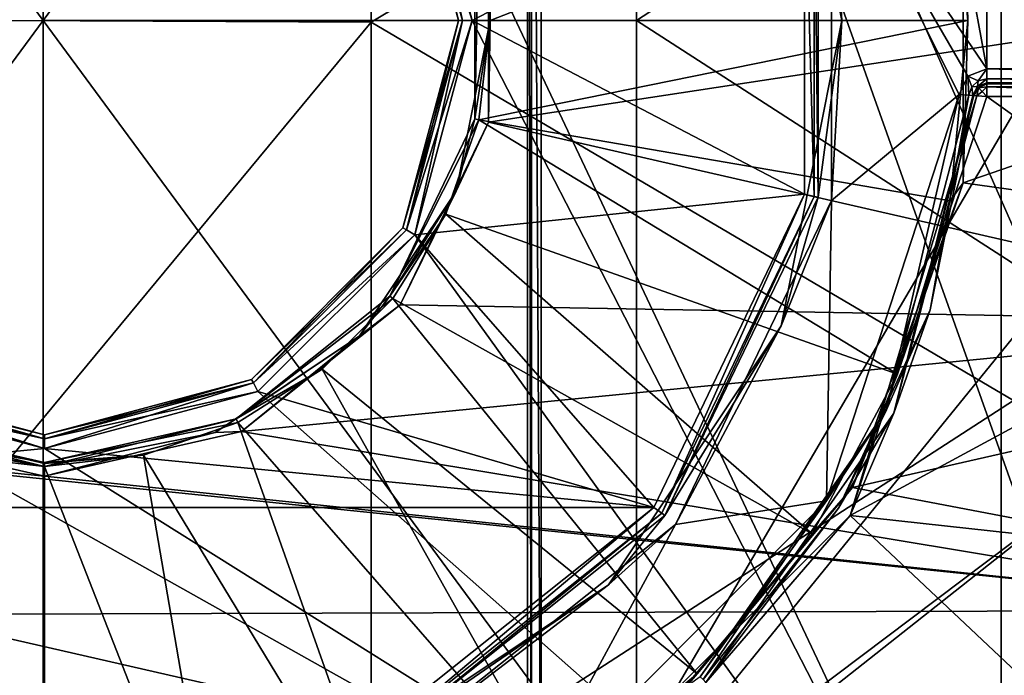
# Model space of a CAD drawing. Extents: x -252 to 252, y -10 to 685.
# Tile 576 of 656: x -110.18 to -103.04, y 598.76 to 603.51. Entities that reach past the tile are written whole.
import ezdxf

# ---------------------------------------------------------------- set-up
doc = ezdxf.new("R2010")
doc.units = 0
doc.header["$LTSCALE"] = 65.369103
for name, color, linetype in [('1637', 7, 'CONTINUOUS'), ('1650', 7, 'CONTINUOUS'), ('2510', 7, 'CONTINUOUS'), ('2516', 7, 'CONTINUOUS'), ('303', 7, 'CONTINUOUS'), ('307', 7, 'CONTINUOUS'), ('31', 7, 'CONTINUOUS'), ('327', 7, 'CONTINUOUS'), ('328', 7, 'CONTINUOUS'), ('329', 7, 'CONTINUOUS'), ('330', 7, 'CONTINUOUS'), ('333', 7, 'CONTINUOUS'), ('34', 7, 'CONTINUOUS'), ('342', 7, 'CONTINUOUS'), ('3593', 7, 'CONTINUOUS'), ('3599', 7, 'CONTINUOUS'), ('3603', 7, 'CONTINUOUS'), ('3604', 7, 'CONTINUOUS'), ('3605', 7, 'CONTINUOUS'), ('3606', 7, 'CONTINUOUS'), ('3631', 7, 'CONTINUOUS'), ('3633', 7, 'CONTINUOUS'), ('3634', 7, 'CONTINUOUS'), ('3635', 7, 'CONTINUOUS'), ('3636', 7, 'CONTINUOUS'), ('368', 7, 'CONTINUOUS'), ('369', 7, 'CONTINUOUS'), ('378', 7, 'CONTINUOUS'), ('387', 7, 'CONTINUOUS'), ('390', 7, 'CONTINUOUS'), ('391', 7, 'CONTINUOUS'), ('392', 7, 'CONTINUOUS'), ('415', 7, 'CONTINUOUS'), ('416', 7, 'CONTINUOUS'), ('417', 7, 'CONTINUOUS'), ('484', 7, 'CONTINUOUS'), ('486', 7, 'CONTINUOUS'), ('488', 7, 'CONTINUOUS'), ('489', 7, 'CONTINUOUS')]:
    doc.layers.add(name, color=color, linetype=linetype)

msp = doc.modelspace()

# ---------------------------------------------------------------- linework, layer by layer
at = {"layer": '1637', "color": 7, "linetype": 'CONTINUOUS'}
for points in [[(-106.4, 597, -64.5), (-99.812, 608.2229, -64.5), (-106.4, 610, -64.5), (-106.4, 597, -64.5)], [(-99.4006, 605.6123, -64.5), (-99.812, 608.2229, -64.5), (-106.4, 597, -64.5), (-99.4006, 605.6123, -64.5)], [(-99.2507, 602.6441, -64.5), (-99.4006, 605.6123, -64.5), (-106.4, 597, -64.5), (-99.2507, 602.6441, -64.5)], [(-99.4112, 599.789, -64.5), (-99.2507, 602.6441, -64.5), (-106.4, 597, -64.5), (-99.4112, 599.789, -64.5)], [(-99.7947, 597.3598, -64.5), (-99.4112, 599.789, -64.5), (-106.4, 597, -64.5), (-99.7947, 597.3598, -64.5)]]:
    msp.add_3dface(points, dxfattribs=at)
at = {"layer": '1650', "color": 7, "linetype": 'CONTINUOUS'}
for points in [[(-106.5, 597, -64.6), (-106.5, 610, -64.6), (-106.5, 597, -68.3), (-106.5, 597, -64.6)], [(-106.5, 610, -64.6), (-106.5, 610, -68.3), (-106.5, 597, -68.3), (-106.5, 610, -64.6)]]:
    msp.add_3dface(points, dxfattribs=at)
at = {"layer": '2510', "color": 7, "linetype": 'CONTINUOUS'}
for points in [[(-106.5, 610, -64.6), (-106.4707, 597, -64.5293), (-106.4707, 610, -64.5293), (-106.5, 610, -64.6)], [(-106.5, 610, -64.6), (-106.5, 597, -64.6), (-106.4707, 597, -64.5293), (-106.5, 610, -64.6)], [(-106.4707, 597, -64.5293), (-106.4, 597, -64.5), (-106.4707, 610, -64.5293), (-106.4707, 597, -64.5293)], [(-106.4, 597, -64.5), (-106.4, 610, -64.5), (-106.4707, 610, -64.5293), (-106.4, 597, -64.5)]]:
    msp.add_3dface(points, dxfattribs=at)
at = {"layer": '2516', "color": 7, "linetype": 'CONTINUOUS'}
for points in [[(-102.4729, 598.6897, -68.3), (-106.5, 610, -68.3), (-102.2276, 600.2927, -68.3), (-102.4729, 598.6897, -68.3)], [(-102.2276, 600.2927, -68.3), (-106.5, 610, -68.3), (-102.0725, 602.1031, -68.3), (-102.2276, 600.2927, -68.3)], [(-102.0725, 602.1031, -68.3), (-106.5, 610, -68.3), (-102.0411, 603.9981, -68.3), (-102.0725, 602.1031, -68.3)], [(-106.5, 597, -68.3), (-106.5, 610, -68.3), (-102.4729, 598.6897, -68.3), (-106.5, 597, -68.3)]]:
    msp.add_3dface(points, dxfattribs=at)
at = {"layer": '303', "color": 7, "linetype": 'CONTINUOUS'}
for points in [[(-103.0674, 596.0549, 0.5), (-103.0674, 610.9451, 0.5), (-107.3163, 605.0513, 0.5), (-103.0674, 596.0549, 0.5)], [(-102.2121, 606.9086, 0.5), (-103.0674, 610.9451, 0.5), (-102.1365, 600.7631, 0.5), (-102.2121, 606.9086, 0.5)], [(-103.0674, 610.9451, 0.5), (-103.0674, 596.0549, 0.5), (-102.1365, 600.7631, 0.5), (-103.0674, 610.9451, 0.5)], [(-106.9, 603.4999, 0.5), (-103.0674, 596.0549, 0.5), (-107.3163, 605.0513, 0.5), (-106.9, 603.4999, 0.5)], [(-107.3164, 601.9485, 0.5), (-103.0674, 596.0549, 0.5), (-106.9, 603.4999, 0.5), (-107.3164, 601.9485, 0.5)], [(-108.4541, 600.8131, 0.5), (-103.0674, 596.0549, 0.5), (-107.3164, 601.9485, 0.5), (-108.4541, 600.8131, 0.5)], [(-116.9326, 596.0549, 0.5), (-103.0674, 596.0549, 0.5), (-111.5461, 600.8132, 0.5), (-116.9326, 596.0549, 0.5)], [(-111.5461, 600.8132, 0.5), (-103.0674, 596.0549, 0.5), (-110, 600.4, 0.5), (-111.5461, 600.8132, 0.5)], [(-110, 600.4, 0.5), (-103.0674, 596.0549, 0.5), (-108.4541, 600.8131, 0.5), (-110, 600.4, 0.5)]]:
    msp.add_3dface(points, dxfattribs=at)
at = {"layer": '307', "color": 7, "linetype": 'CONTINUOUS'}
for points in [[(-107.3164, 605.0515, -11), (-104.4918, 604.7578, -11), (-106.9, 603.5001, -11), (-107.3164, 605.0515, -11)], [(-104.4918, 604.7578, -11), (-104.4918, 602.2423, -11), (-106.9, 603.5001, -11), (-104.4918, 604.7578, -11)], [(-106.9, 603.5001, -11), (-104.4918, 602.2423, -11), (-107.3163, 601.9487, -11), (-106.9, 603.5001, -11)], [(-103.1721, 602.95, -11), (-101.1784, 601.5296, -11), (-104.162, 599.9169, -11), (-103.1721, 602.95, -11)], [(-101.1061, 602.95, -11), (-101.1784, 601.5296, -11), (-103.1721, 602.95, -11), (-101.1061, 602.95, -11)], [(-104.4918, 602.2423, -11), (-105.5848, 599.9749, -11), (-107.3163, 601.9487, -11), (-104.4918, 602.2423, -11)], [(-107.3163, 601.9487, -11), (-105.5848, 599.9749, -11), (-108.4539, 600.8132, -11), (-107.3163, 601.9487, -11)], [(-101.1784, 601.5296, -11), (-101.4042, 599.6149, -11), (-104.162, 599.9169, -11), (-101.1784, 601.5296, -11)], [(-110, 600.4, -11), (-114.4152, 599.9749, -11), (-111.546, 600.8131, -11), (-110, 600.4, -11)], [(-108.4539, 600.8132, -11), (-105.5848, 599.9749, -11), (-110, 600.4, -11), (-108.4539, 600.8132, -11)], [(-105.5848, 599.9749, -11), (-114.4152, 599.9749, -11), (-110, 600.4, -11), (-105.5848, 599.9749, -11)], [(-107.554, 598.407, -11), (-114.4152, 599.9749, -11), (-105.5848, 599.9749, -11), (-107.554, 598.407, -11)], [(-112.4459, 598.407, -11), (-114.4152, 599.9749, -11), (-107.554, 598.407, -11), (-112.4459, 598.407, -11)], [(-104.162, 599.9169, -11), (-101.7896, 597.6814, -11), (-106.4181, 597.6613, -11), (-104.162, 599.9169, -11)], [(-101.4042, 599.6149, -11), (-101.7896, 597.6814, -11), (-104.162, 599.9169, -11), (-101.4042, 599.6149, -11)]]:
    msp.add_3dface(points, dxfattribs=at)
at = {"layer": '31', "color": 7, "linetype": 'CONTINUOUS'}
for points in [[(-110.0084, 603.5, 18), (-110.0084, 609.7395, 17.6142), (-114.3079, 609.3284, 17.287), (-110.0084, 603.5, 18)], [(-110.0084, 603.5, 18), (-105.7088, 609.3346, 17.2892), (-110.0084, 609.7395, 17.6142), (-110.0084, 603.5, 18)], [(-114.3079, 603.4984, 17.626), (-110.0084, 603.5, 18), (-114.3079, 609.3284, 17.287), (-114.3079, 603.4984, 17.626)], [(-105.7088, 603.5021, 17.629), (-105.7088, 609.3346, 17.2892), (-110.0084, 603.5, 18), (-105.7088, 603.5021, 17.629)], [(-105.7088, 609.3346, 17.2892), (-105.7088, 603.5021, 17.629), (-101.537, 606.213, 16.4491), (-105.7088, 609.3346, 17.2892)], [(-101.537, 606.213, 16.4491), (-105.7088, 603.5021, 17.629), (-101.537, 600.8109, 16.4504), (-101.537, 606.213, 16.4491)], [(-110.0084, 597.2604, 17.6141), (-110.0084, 603.5, 18), (-114.3079, 597.6685, 17.2867), (-110.0084, 597.2604, 17.6141)], [(-114.3079, 597.6685, 17.2867), (-110.0084, 603.5, 18), (-114.3079, 603.4984, 17.626), (-114.3079, 597.6685, 17.2867)], [(-105.7088, 597.6696, 17.2897), (-105.7088, 603.5021, 17.629), (-110.0084, 603.5, 18), (-105.7088, 597.6696, 17.2897)], [(-110.0084, 597.2604, 17.6141), (-105.7088, 597.6696, 17.2897), (-110.0084, 603.5, 18), (-110.0084, 597.2604, 17.6141)], [(-105.7088, 603.5021, 17.629), (-105.7088, 597.6696, 17.2897), (-101.537, 600.8109, 16.4504), (-105.7088, 603.5021, 17.629)], [(-101.537, 600.8109, 16.4504), (-105.7088, 597.6696, 17.2897), (-101.537, 595.4413, 15.859), (-101.537, 600.8109, 16.4504)]]:
    msp.add_3dface(points, dxfattribs=at)
at = {"layer": '327', "color": 7, "linetype": 'CONTINUOUS'}
for points in [[(-107.4019, 605, -10.9), (-107, 603.5, -10.9), (-107.4019, 605, 0.4), (-107.4019, 605, -10.9)], [(-107.4019, 605, 0.4), (-107, 603.5, -10.9), (-107, 603.5, 0.4), (-107.4019, 605, 0.4)], [(-107, 603.5, -10.9), (-107.4019, 602, -10.9), (-107, 603.5, 0.4), (-107, 603.5, -10.9)], [(-107, 603.5, 0.4), (-107.4019, 602, -10.9), (-107.4019, 602, 0.4), (-107, 603.5, 0.4)], [(-107.4019, 602, 0.4), (-108.5, 600.9019, -10.9), (-108.5, 600.9019, 0.4), (-107.4019, 602, 0.4)], [(-107.4019, 602, -10.9), (-108.5, 600.9019, -10.9), (-107.4019, 602, 0.4), (-107.4019, 602, -10.9)], [(-108.5, 600.9019, -10.9), (-110, 600.5, -10.9), (-108.5, 600.9019, 0.4), (-108.5, 600.9019, -10.9)], [(-108.5, 600.9019, 0.4), (-110, 600.5, -10.9), (-110, 600.5, 0.4), (-108.5, 600.9019, 0.4)]]:
    msp.add_3dface(points, dxfattribs=at)
at = {"layer": '328', "color": 7, "linetype": 'CONTINUOUS'}
for points in [[(-110, 600.5, 0.4), (-111.5, 600.9019, -10.9), (-111.5, 600.9019, 0.4), (-110, 600.5, 0.4)], [(-110, 600.5, 0.4), (-110, 600.5, -10.9), (-111.5, 600.9019, -10.9), (-110, 600.5, 0.4)]]:
    msp.add_3dface(points, dxfattribs=at)
at = {"layer": '329', "color": 7, "linetype": 'CONTINUOUS'}
for points in [[(-103.3076, 603.9029, -15), (-103.1721, 603.15, -15), (-104.2968, 604.8021, -15), (-103.3076, 603.9029, -15)], [(-103.1721, 603.15, -15), (-103.308, 603.0968, -15), (-104.2968, 604.8021, -15), (-103.1721, 603.15, -15)], [(-104.2968, 604.8021, -15), (-103.3715, 602.9661, -15), (-104.2968, 602.198, -15), (-104.2968, 604.8021, -15)], [(-103.308, 603.0968, -15), (-103.3715, 602.9661, -15), (-104.2968, 604.8021, -15), (-103.308, 603.0968, -15)], [(-103.3076, 603.9029, -15), (-103.1721, 603.85, -15), (-103.1721, 603.15, -15), (-103.3076, 603.9029, -15)], [(-101.1, 603.5, -15), (-101.1025, 603.15, -15), (-103.1721, 603.85, -15), (-101.1, 603.5, -15)], [(-103.1721, 603.85, -15), (-101.1025, 603.15, -15), (-103.1721, 603.15, -15), (-103.1721, 603.85, -15)], [(-101.1025, 603.85, -15), (-101.1, 603.5, -15), (-103.1721, 603.85, -15), (-101.1025, 603.85, -15)], [(-103.3715, 602.9661, -15), (-104.3324, 600.0216, -15), (-104.2968, 602.198, -15), (-103.3715, 602.9661, -15)], [(-104.2968, 602.198, -15), (-104.3324, 600.0216, -15), (-105.4281, 599.8506, -15), (-104.2968, 602.198, -15)], [(-104.3324, 600.0216, -15), (-106.5226, 597.8318, -15), (-105.4281, 599.8506, -15), (-104.3324, 600.0216, -15)], [(-105.4281, 599.8506, -15), (-106.5226, 597.8318, -15), (-107.4666, 598.2271, -15), (-105.4281, 599.8506, -15)]]:
    msp.add_3dface(points, dxfattribs=at)
at = {"layer": '330', "color": 7, "linetype": 'CONTINUOUS'}
for points in [[(-104.3942, 604.7795, -14.9), (-104.3942, 602.2205, -14.9), (-104.3942, 604.7795, -11.1), (-104.3942, 604.7795, -14.9)], [(-104.3942, 604.7795, -11.1), (-104.3942, 602.2205, -14.9), (-104.3942, 602.2205, -11.1), (-104.3942, 604.7795, -11.1)], [(-104.3942, 602.2205, -14.9), (-105.5045, 599.9149, -14.9), (-104.3942, 602.2205, -11.1), (-104.3942, 602.2205, -14.9)], [(-104.3942, 602.2205, -11.1), (-105.5045, 599.9149, -14.9), (-105.5045, 599.9149, -11.1), (-104.3942, 602.2205, -11.1)], [(-105.5045, 599.9149, -11.1), (-107.5052, 598.3194, -14.9), (-107.5052, 598.3194, -11.1), (-105.5045, 599.9149, -11.1)], [(-105.5045, 599.9149, -14.9), (-107.5052, 598.3194, -14.9), (-105.5045, 599.9149, -11.1), (-105.5045, 599.9149, -14.9)]]:
    msp.add_3dface(points, dxfattribs=at)
at = {"layer": '333', "color": 7, "linetype": 'CONTINUOUS'}
for points in [[(-103.2718, 602.958, -14.9), (-103.2718, 602.958, -11.1), (-103.5829, 601.4063, -11.1), (-103.2718, 602.958, -14.9)], [(-103.5829, 601.4063, -14.9), (-103.2718, 602.958, -14.9), (-103.5829, 601.4063, -11.1), (-103.5829, 601.4063, -14.9)], [(-104.2468, 599.9696, -11.1), (-103.5829, 601.4063, -14.9), (-103.5829, 601.4063, -11.1), (-104.2468, 599.9696, -11.1)], [(-104.2468, 599.9696, -14.9), (-103.5829, 601.4063, -14.9), (-104.2468, 599.9696, -11.1), (-104.2468, 599.9696, -14.9)], [(-105.227, 598.727, -14.9), (-104.2468, 599.9696, -14.9), (-105.227, 598.727, -11.1), (-105.227, 598.727, -14.9)], [(-105.227, 598.727, -11.1), (-104.2468, 599.9696, -14.9), (-104.2468, 599.9696, -11.1), (-105.227, 598.727, -11.1)]]:
    msp.add_3dface(points, dxfattribs=at)
at = {"layer": '34', "color": 7, "linetype": 'CONTINUOUS'}
for points in [[(-107.6332, 609.2389, 16.5494), (-107.6332, 603.488, 16.883), (-112.3802, 603.5116, 16.8817), (-107.6332, 609.2389, 16.5494)], [(-107.6332, 603.488, 16.883), (-107.6332, 609.2389, 16.5494), (-102.9787, 606.2717, 15.8709), (-107.6332, 603.488, 16.883)], [(-102.9787, 600.7498, 15.8721), (-107.6332, 603.488, 16.883), (-102.9787, 606.2717, 15.8709), (-102.9787, 600.7498, 15.8721)], [(-112.3802, 603.5116, 16.8817), (-107.6332, 603.488, 16.883), (-112.3802, 597.7623, 16.5482), (-112.3802, 603.5116, 16.8817)], [(-107.6332, 603.488, 16.883), (-107.6332, 597.7373, 16.5466), (-112.3802, 597.7623, 16.5482), (-107.6332, 603.488, 16.883)], [(-107.6332, 597.7373, 16.5466), (-107.6332, 603.488, 16.883), (-102.9787, 600.7498, 15.8721), (-107.6332, 597.7373, 16.5466)], [(-102.9787, 595.2633, 15.2468), (-107.6332, 597.7373, 16.5466), (-102.9787, 600.7498, 15.8721), (-102.9787, 595.2633, 15.2468)]]:
    msp.add_3dface(points, dxfattribs=at)
at = {"layer": '342', "color": 7, "linetype": 'CONTINUOUS'}
for points in [[(-102.1365, 600.7631, 0.5), (-103.0674, 596.0549, 0.5), (-101.7625, 600.9536, 0.3536), (-102.1365, 600.7631, 0.5)], [(-101.7625, 600.9536, 0.3536), (-103.0674, 596.0549, 0.5), (-102.8851, 595.9989, 0.4622), (-101.7625, 600.9536, 0.3536)]]:
    msp.add_3dface(points, dxfattribs=at)
at = {"layer": '3593', "color": 7, "linetype": 'CONTINUOUS'}
for points in [[(-103.3415, 602.3254, 13.5), (-97.7613, 604.2514, 13.5), (-103.3415, 604.6747, 13.5), (-103.3415, 602.3254, 13.5)], [(-97.8211, 601.554, 13.5), (-97.7613, 604.2514, 13.5), (-103.3415, 602.3254, 13.5), (-97.8211, 601.554, 13.5)], [(-104.1453, 600.118, 13.5), (-97.8211, 601.554, 13.5), (-103.3415, 602.3254, 13.5), (-104.1453, 600.118, 13.5)], [(-98.1343, 598.9737, 13.5), (-97.8211, 601.554, 13.5), (-104.1453, 600.118, 13.5), (-98.1343, 598.9737, 13.5)], [(-105.6558, 598.3189, 13.5), (-98.1343, 598.9737, 13.5), (-104.1453, 600.118, 13.5), (-105.6558, 598.3189, 13.5)], [(-98.6178, 596.7582, 13.5), (-98.1343, 598.9737, 13.5), (-107.6901, 597.1454, 13.5), (-98.6178, 596.7582, 13.5)], [(-107.6901, 597.1454, 13.5), (-98.1343, 598.9737, 13.5), (-105.6558, 598.3189, 13.5), (-107.6901, 597.1454, 13.5)]]:
    msp.add_3dface(points, dxfattribs=at)
at = {"layer": '3599', "color": 7, "linetype": 'CONTINUOUS'}
for points in [[(-106.7828, 604.2346, 8), (-100.3562, 603.7451, 8), (-106.7828, 602.7654, 8), (-106.7828, 604.2346, 8)], [(-100.3562, 603.7451, 8), (-100.4581, 601.3197, 8), (-106.7828, 602.7654, 8), (-100.3562, 603.7451, 8)], [(-106.7828, 602.7654, 8), (-100.4581, 601.3197, 8), (-107.4212, 601.4411, 8), (-106.7828, 602.7654, 8)], [(-107.4212, 601.4411, 8), (-100.4581, 601.3197, 8), (-108.5714, 600.5253, 8), (-107.4212, 601.4411, 8)], [(-100.4581, 601.3197, 8), (-100.76, 599.2299, 8), (-108.5714, 600.5253, 8), (-100.4581, 601.3197, 8)], [(-110, 600.2, 8), (-119.5256, 601.1592, 8), (-111.4286, 600.5253, 8), (-110, 600.2, 8)], [(-100.76, 599.2299, 8), (-119.5256, 601.1592, 8), (-110, 600.2, 8), (-100.76, 599.2299, 8)], [(-119.2291, 599.175, 8), (-119.5256, 601.1592, 8), (-100.76, 599.2299, 8), (-119.2291, 599.175, 8)], [(-108.5714, 600.5253, 8), (-100.76, 599.2299, 8), (-110, 600.2, 8), (-108.5714, 600.5253, 8)], [(-101.6421, 596.0726, 8), (-119.2291, 599.175, 8), (-100.76, 599.2299, 8), (-101.6421, 596.0726, 8)], [(-118.8306, 597.5137, 8), (-119.2291, 599.175, 8), (-101.6421, 596.0726, 8), (-118.8306, 597.5137, 8)]]:
    msp.add_3dface(points, dxfattribs=at)
at = {"layer": '3603', "color": 7, "linetype": 'CONTINUOUS'}
for points in [[(-106.8802, 602.7879, 9.9386), (-106.8802, 604.2121, 9.9386), (-106.8802, 602.7879, 8.1), (-106.8802, 602.7879, 9.9386)], [(-106.8802, 602.7879, 8.1), (-106.8802, 604.2121, 9.9386), (-106.8802, 604.2121, 8.1), (-106.8802, 602.7879, 8.1)], [(-107.4981, 601.5048, 9.9386), (-106.8802, 602.7879, 9.9386), (-107.4981, 601.5048, 8.1), (-107.4981, 601.5048, 9.9386)], [(-107.4981, 601.5048, 8.1), (-106.8802, 602.7879, 9.9386), (-106.8802, 602.7879, 8.1), (-107.4981, 601.5048, 8.1)], [(-108.6116, 600.6169, 9.9386), (-107.4981, 601.5048, 9.9386), (-108.6116, 600.6169, 8.1), (-108.6116, 600.6169, 9.9386)], [(-108.6116, 600.6169, 8.1), (-107.4981, 601.5048, 9.9386), (-107.4981, 601.5048, 8.1), (-108.6116, 600.6169, 8.1)], [(-110, 600.3, 9.9386), (-108.6116, 600.6169, 9.9386), (-110, 600.3, 8.1), (-110, 600.3, 9.9386)], [(-110, 600.3, 8.1), (-108.6116, 600.6169, 9.9386), (-108.6116, 600.6169, 8.1), (-110, 600.3, 8.1)]]:
    msp.add_3dface(points, dxfattribs=at)
at = {"layer": '3604', "color": 7, "linetype": 'CONTINUOUS'}
for points in [[(-106.7707, 603.5, 10.0093), (-103.4378, 604.8053, 13.4707), (-106.8517, 604.2186, 10.0093), (-106.7707, 603.5, 10.0093)], [(-103.3093, 603.5, 13.4707), (-103.4378, 604.8053, 13.4707), (-106.7707, 603.5, 10.0093), (-103.3093, 603.5, 13.4707)], [(-103.4378, 602.1947, 13.4707), (-103.3093, 603.5, 13.4707), (-106.8517, 602.7814, 10.0093), (-103.4378, 602.1947, 13.4707)], [(-106.8517, 602.7814, 10.0093), (-103.3093, 603.5, 13.4707), (-106.7707, 603.5, 10.0093), (-106.8517, 602.7814, 10.0093)], [(-107.0905, 602.0989, 10.0093), (-103.8186, 600.9396, 13.4707), (-106.8517, 602.7814, 10.0093), (-107.0905, 602.0989, 10.0093)], [(-103.8186, 600.9396, 13.4707), (-103.4378, 602.1947, 13.4707), (-106.8517, 602.7814, 10.0093), (-103.8186, 600.9396, 13.4707)], [(-107.4752, 601.4866, 10.0093), (-104.4369, 599.7828, 13.4707), (-107.0905, 602.0989, 10.0093), (-107.4752, 601.4866, 10.0093)], [(-104.4369, 599.7828, 13.4707), (-103.8186, 600.9396, 13.4707), (-107.0905, 602.0989, 10.0093), (-104.4369, 599.7828, 13.4707)], [(-107.9866, 600.9752, 10.0093), (-105.269, 598.769, 13.4707), (-107.4752, 601.4866, 10.0093), (-107.9866, 600.9752, 10.0093)], [(-105.269, 598.769, 13.4707), (-104.4369, 599.7828, 13.4707), (-107.4752, 601.4866, 10.0093), (-105.269, 598.769, 13.4707)], [(-108.5989, 600.5905, 10.0093), (-106.2828, 597.9369, 13.4707), (-107.9866, 600.9752, 10.0093), (-108.5989, 600.5905, 10.0093)], [(-106.2828, 597.9369, 13.4707), (-105.269, 598.769, 13.4707), (-107.9866, 600.9752, 10.0093), (-106.2828, 597.9369, 13.4707)], [(-109.2814, 600.3517, 10.0093), (-107.4396, 597.3186, 13.4707), (-108.5989, 600.5905, 10.0093), (-109.2814, 600.3517, 10.0093)], [(-107.4396, 597.3186, 13.4707), (-106.2828, 597.9369, 13.4707), (-108.5989, 600.5905, 10.0093), (-107.4396, 597.3186, 13.4707)], [(-110, 600.2707, 10.0093), (-108.6947, 596.9378, 13.4707), (-109.2814, 600.3517, 10.0093), (-110, 600.2707, 10.0093)], [(-108.6947, 596.9378, 13.4707), (-107.4396, 597.3186, 13.4707), (-109.2814, 600.3517, 10.0093), (-108.6947, 596.9378, 13.4707)], [(-110, 596.8093, 13.4707), (-108.6947, 596.9378, 13.4707), (-110, 600.2707, 10.0093), (-110, 596.8093, 13.4707)]]:
    msp.add_3dface(points, dxfattribs=at)
at = {"layer": '3605', "color": 7, "linetype": 'CONTINUOUS'}
for points in [[(-110, 600.3, 9.9386), (-110, 600.3, 8.1), (-111.3884, 600.6169, 8.1), (-110, 600.3, 9.9386)], [(-111.3884, 600.6169, 9.9386), (-110, 600.3, 9.9386), (-111.3884, 600.6169, 8.1), (-111.3884, 600.6169, 9.9386)]]:
    msp.add_3dface(points, dxfattribs=at)
at = {"layer": '3606', "color": 7, "linetype": 'CONTINUOUS'}
for points in [[(-111.3053, 596.9378, 13.4707), (-110, 596.8093, 13.4707), (-110.7186, 600.3517, 10.0093), (-111.3053, 596.9378, 13.4707)], [(-110, 596.8093, 13.4707), (-110, 600.2707, 10.0093), (-110.7186, 600.3517, 10.0093), (-110, 596.8093, 13.4707)]]:
    msp.add_3dface(points, dxfattribs=at)
at = {"layer": '3631', "color": 7, "linetype": 'CONTINUOUS'}
for points in [[(-103.3415, 604.6747, 13.5), (-103.4378, 604.8053, 13.4707), (-103.3093, 603.5, 13.4707), (-103.3415, 604.6747, 13.5)], [(-103.3415, 602.3254, 13.5), (-103.3415, 604.6747, 13.5), (-103.3093, 603.5, 13.4707), (-103.3415, 602.3254, 13.5)], [(-103.3415, 602.3254, 13.5), (-103.3093, 603.5, 13.4707), (-103.4378, 602.1947, 13.4707), (-103.3415, 602.3254, 13.5)], [(-104.1453, 600.118, 13.5), (-103.3415, 602.3254, 13.5), (-103.8186, 600.9396, 13.4707), (-104.1453, 600.118, 13.5)], [(-103.3415, 602.3254, 13.5), (-103.4378, 602.1947, 13.4707), (-103.8186, 600.9396, 13.4707), (-103.3415, 602.3254, 13.5)], [(-104.1453, 600.118, 13.5), (-103.8186, 600.9396, 13.4707), (-104.4369, 599.7828, 13.4707), (-104.1453, 600.118, 13.5)], [(-105.6558, 598.3189, 13.5), (-104.1453, 600.118, 13.5), (-105.269, 598.769, 13.4707), (-105.6558, 598.3189, 13.5)], [(-104.1453, 600.118, 13.5), (-104.4369, 599.7828, 13.4707), (-105.269, 598.769, 13.4707), (-104.1453, 600.118, 13.5)], [(-105.6558, 598.3189, 13.5), (-105.269, 598.769, 13.4707), (-106.2828, 597.9369, 13.4707), (-105.6558, 598.3189, 13.5)]]:
    msp.add_3dface(points, dxfattribs=at)
at = {"layer": '3633', "color": 7, "linetype": 'CONTINUOUS'}
for points in [[(-106.8802, 602.7879, 9.9386), (-106.7707, 603.5, 10.0093), (-106.8517, 604.2186, 10.0093), (-106.8802, 602.7879, 9.9386)], [(-106.8802, 604.2121, 9.9386), (-106.8802, 602.7879, 9.9386), (-106.8517, 604.2186, 10.0093), (-106.8802, 604.2121, 9.9386)], [(-106.8802, 602.7879, 9.9386), (-106.8517, 602.7814, 10.0093), (-106.7707, 603.5, 10.0093), (-106.8802, 602.7879, 9.9386)], [(-106.8802, 602.7879, 9.9386), (-107.4981, 601.5048, 9.9386), (-106.8517, 602.7814, 10.0093), (-106.8802, 602.7879, 9.9386)], [(-107.4981, 601.5048, 9.9386), (-107.0905, 602.0989, 10.0093), (-106.8517, 602.7814, 10.0093), (-107.4981, 601.5048, 9.9386)], [(-107.4981, 601.5048, 9.9386), (-107.4752, 601.4866, 10.0093), (-107.0905, 602.0989, 10.0093), (-107.4981, 601.5048, 9.9386)], [(-107.4981, 601.5048, 9.9386), (-108.6116, 600.6169, 9.9386), (-107.4752, 601.4866, 10.0093), (-107.4981, 601.5048, 9.9386)], [(-108.6116, 600.6169, 9.9386), (-107.9866, 600.9752, 10.0093), (-107.4752, 601.4866, 10.0093), (-108.6116, 600.6169, 9.9386)], [(-108.6116, 600.6169, 9.9386), (-108.5989, 600.5905, 10.0093), (-107.9866, 600.9752, 10.0093), (-108.6116, 600.6169, 9.9386)], [(-108.6116, 600.6169, 9.9386), (-110, 600.3, 9.9386), (-108.5989, 600.5905, 10.0093), (-108.6116, 600.6169, 9.9386)], [(-110, 600.3, 9.9386), (-109.2814, 600.3517, 10.0093), (-108.5989, 600.5905, 10.0093), (-110, 600.3, 9.9386)], [(-110, 600.2707, 10.0093), (-109.2814, 600.3517, 10.0093), (-110, 600.2924, 9.9768), (-110, 600.2707, 10.0093)], [(-109.2814, 600.3517, 10.0093), (-110, 600.3, 9.9386), (-110, 600.2924, 9.9768), (-109.2814, 600.3517, 10.0093)]]:
    msp.add_3dface(points, dxfattribs=at)
at = {"layer": '3634', "color": 7, "linetype": 'CONTINUOUS'}
for points in [[(-110, 600.3, 9.9386), (-111.3884, 600.6169, 9.9386), (-110, 600.2924, 9.9768), (-110, 600.3, 9.9386)], [(-110, 600.2707, 10.0093), (-111.3884, 600.6169, 9.9386), (-110.7186, 600.3517, 10.0093), (-110, 600.2707, 10.0093)], [(-111.3884, 600.6169, 9.9386), (-110, 600.2707, 10.0093), (-110, 600.2924, 9.9768), (-111.3884, 600.6169, 9.9386)]]:
    msp.add_3dface(points, dxfattribs=at)
at = {"layer": '3635', "color": 7, "linetype": 'CONTINUOUS'}
for points in [[(-106.8802, 604.2121, 8.1), (-107.0165, 604.7358, 8.0293), (-106.7707, 603.5, 8.0293), (-106.8802, 604.2121, 8.1)], [(-107.0165, 604.7358, 8.0293), (-106.7828, 604.2346, 8), (-106.7707, 603.5, 8.0293), (-107.0165, 604.7358, 8.0293)], [(-106.8802, 602.7879, 8.1), (-106.8802, 604.2121, 8.1), (-106.7707, 603.5, 8.0293), (-106.8802, 602.7879, 8.1)], [(-106.7828, 604.2346, 8), (-106.7828, 602.7654, 8), (-106.7707, 603.5, 8.0293), (-106.7828, 604.2346, 8)], [(-106.8802, 602.7879, 8.1), (-106.7707, 603.5, 8.0293), (-107.0165, 602.2642, 8.0293), (-106.8802, 602.7879, 8.1)], [(-106.7707, 603.5, 8.0293), (-106.7828, 602.7654, 8), (-107.0165, 602.2642, 8.0293), (-106.7707, 603.5, 8.0293)], [(-107.4981, 601.5048, 8.1), (-106.8802, 602.7879, 8.1), (-107.0165, 602.2642, 8.0293), (-107.4981, 601.5048, 8.1)], [(-106.7828, 602.7654, 8), (-107.4212, 601.4411, 8), (-107.0165, 602.2642, 8.0293), (-106.7828, 602.7654, 8)], [(-107.4981, 601.5048, 8.1), (-107.0165, 602.2642, 8.0293), (-107.7165, 601.2165, 8.0293), (-107.4981, 601.5048, 8.1)], [(-107.0165, 602.2642, 8.0293), (-107.4212, 601.4411, 8), (-107.7165, 601.2165, 8.0293), (-107.0165, 602.2642, 8.0293)], [(-108.6116, 600.6169, 8.1), (-107.4981, 601.5048, 8.1), (-107.7165, 601.2165, 8.0293), (-108.6116, 600.6169, 8.1)], [(-107.4212, 601.4411, 8), (-108.5714, 600.5253, 8), (-107.7165, 601.2165, 8.0293), (-107.4212, 601.4411, 8)], [(-107.7165, 601.2165, 8.0293), (-108.5714, 600.5253, 8), (-108.7642, 600.5165, 8.0293), (-107.7165, 601.2165, 8.0293)], [(-108.6116, 600.6169, 8.1), (-107.7165, 601.2165, 8.0293), (-108.7642, 600.5165, 8.0293), (-108.6116, 600.6169, 8.1)], [(-110, 600.3, 8.1), (-108.6116, 600.6169, 8.1), (-110, 600.2707, 8.0293), (-110, 600.3, 8.1)], [(-110, 600.2707, 8.0293), (-108.6116, 600.6169, 8.1), (-108.7642, 600.5165, 8.0293), (-110, 600.2707, 8.0293)], [(-108.5714, 600.5253, 8), (-110, 600.2, 8), (-108.7642, 600.5165, 8.0293), (-108.5714, 600.5253, 8)], [(-110, 600.2, 8), (-110, 600.2707, 8.0293), (-108.7642, 600.5165, 8.0293), (-110, 600.2, 8)]]:
    msp.add_3dface(points, dxfattribs=at)
at = {"layer": '3636', "color": 7, "linetype": 'CONTINUOUS'}
for points in [[(-111.3884, 600.6169, 8.1), (-110, 600.3, 8.1), (-111.2358, 600.5165, 8.0293), (-111.3884, 600.6169, 8.1)], [(-110, 600.2707, 8.0293), (-111.4286, 600.5253, 8), (-111.2358, 600.5165, 8.0293), (-110, 600.2707, 8.0293)], [(-110, 600.2, 8), (-111.4286, 600.5253, 8), (-110, 600.2707, 8.0293), (-110, 600.2, 8)], [(-110, 600.3, 8.1), (-110, 600.2707, 8.0293), (-111.2358, 600.5165, 8.0293), (-110, 600.3, 8.1)]]:
    msp.add_3dface(points, dxfattribs=at)
at = {"layer": '368', "color": 7, "linetype": 'CONTINUOUS'}
for points in [[(-111.5461, 600.8132, 0.5), (-110, 600.4, 0.5), (-111.5146, 600.8766, 0.4707), (-111.5461, 600.8132, 0.5)], [(-111.5, 600.9019, 0.4), (-111.5146, 600.8766, 0.4707), (-110, 600.4707, 0.4707), (-111.5, 600.9019, 0.4)], [(-111.5146, 600.8766, 0.4707), (-110, 600.4, 0.5), (-110, 600.4707, 0.4707), (-111.5146, 600.8766, 0.4707)], [(-110, 600.5, 0.4), (-111.5, 600.9019, 0.4), (-110, 600.4707, 0.4707), (-110, 600.5, 0.4)]]:
    msp.add_3dface(points, dxfattribs=at)
at = {"layer": '369', "color": 7, "linetype": 'CONTINUOUS'}
for points in [[(-107.4019, 605, 0.4), (-107, 603.5, 0.4), (-107.3766, 605.0146, 0.4707), (-107.4019, 605, 0.4)], [(-106.9707, 603.5, 0.4707), (-107.3163, 605.0513, 0.5), (-107.3766, 605.0146, 0.4707), (-106.9707, 603.5, 0.4707)], [(-107, 603.5, 0.4), (-106.9707, 603.5, 0.4707), (-107.3766, 605.0146, 0.4707), (-107, 603.5, 0.4)], [(-106.9, 603.4999, 0.5), (-107.3163, 605.0513, 0.5), (-106.9707, 603.5, 0.4707), (-106.9, 603.4999, 0.5)], [(-107.4019, 602, 0.4), (-107.3766, 601.9854, 0.4707), (-106.9707, 603.5, 0.4707), (-107.4019, 602, 0.4)], [(-107, 603.5, 0.4), (-107.4019, 602, 0.4), (-106.9707, 603.5, 0.4707), (-107, 603.5, 0.4)], [(-107.3766, 601.9854, 0.4707), (-106.9, 603.4999, 0.5), (-106.9707, 603.5, 0.4707), (-107.3766, 601.9854, 0.4707)], [(-107.3164, 601.9485, 0.5), (-106.9, 603.4999, 0.5), (-107.3766, 601.9854, 0.4707), (-107.3164, 601.9485, 0.5)], [(-107.4019, 602, 0.4), (-108.5, 600.9019, 0.4), (-107.3766, 601.9854, 0.4707), (-107.4019, 602, 0.4)], [(-108.5, 600.9019, 0.4), (-108.4854, 600.8766, 0.4707), (-107.3766, 601.9854, 0.4707), (-108.5, 600.9019, 0.4)], [(-108.4854, 600.8766, 0.4707), (-107.3164, 601.9485, 0.5), (-107.3766, 601.9854, 0.4707), (-108.4854, 600.8766, 0.4707)], [(-108.4541, 600.8131, 0.5), (-107.3164, 601.9485, 0.5), (-108.4854, 600.8766, 0.4707), (-108.4541, 600.8131, 0.5)], [(-108.5, 600.9019, 0.4), (-110, 600.5, 0.4), (-108.4854, 600.8766, 0.4707), (-108.5, 600.9019, 0.4)], [(-110, 600.5, 0.4), (-110, 600.4707, 0.4707), (-108.4854, 600.8766, 0.4707), (-110, 600.5, 0.4)], [(-110, 600.4707, 0.4707), (-108.4541, 600.8131, 0.5), (-108.4854, 600.8766, 0.4707), (-110, 600.4707, 0.4707)], [(-110, 600.4, 0.5), (-108.4541, 600.8131, 0.5), (-110, 600.4707, 0.4707), (-110, 600.4, 0.5)]]:
    msp.add_3dface(points, dxfattribs=at)
at = {"layer": '378', "color": 7, "linetype": 'CONTINUOUS'}
for points in [[(-101.1061, 603.05, -14.9), (-101.1061, 603.05, -11.1), (-103.1721, 603.05, -14.9), (-101.1061, 603.05, -14.9)], [(-103.1721, 603.05, -14.9), (-101.1061, 603.05, -11.1), (-103.1721, 603.05, -11.1), (-103.1721, 603.05, -14.9)]]:
    msp.add_3dface(points, dxfattribs=at)
at = {"layer": '387', "color": 7, "linetype": 'CONTINUOUS'}
for points in [[(-103.2718, 602.958, -11.1), (-103.2718, 602.958, -14.9), (-103.2399, 603.0235, -14.9), (-103.2718, 602.958, -11.1)], [(-103.2718, 602.958, -11.1), (-103.2399, 603.0235, -14.9), (-103.2399, 603.0235, -11.1), (-103.2718, 602.958, -11.1)], [(-103.2399, 603.0235, -14.9), (-103.1721, 603.05, -14.9), (-103.2399, 603.0235, -11.1), (-103.2399, 603.0235, -14.9)], [(-103.1721, 603.05, -14.9), (-103.1721, 603.05, -11.1), (-103.2399, 603.0235, -11.1), (-103.1721, 603.05, -14.9)]]:
    msp.add_3dface(points, dxfattribs=at)
at = {"layer": '390', "color": 7, "linetype": 'CONTINUOUS'}
for points in [[(-104.3324, 600.0216, -15), (-103.3715, 602.9661, -15), (-103.8992, 600.6807, -14.9707), (-104.3324, 600.0216, -15)], [(-103.8992, 600.6807, -14.9707), (-103.3715, 602.9661, -15), (-103.301, 602.9604, -14.9707), (-103.8992, 600.6807, -14.9707)], [(-103.5829, 601.4063, -14.9), (-103.8992, 600.6807, -14.9707), (-103.301, 602.9604, -14.9707), (-103.5829, 601.4063, -14.9)], [(-103.2718, 602.958, -14.9), (-103.5829, 601.4063, -14.9), (-103.301, 602.9604, -14.9707), (-103.2718, 602.958, -14.9)], [(-103.5829, 601.4063, -14.9), (-104.2468, 599.9696, -14.9), (-103.8992, 600.6807, -14.9707), (-103.5829, 601.4063, -14.9)], [(-105.2477, 598.7477, -14.9707), (-104.3324, 600.0216, -15), (-103.8992, 600.6807, -14.9707), (-105.2477, 598.7477, -14.9707)], [(-105.227, 598.727, -14.9), (-105.2477, 598.7477, -14.9707), (-103.8992, 600.6807, -14.9707), (-105.227, 598.727, -14.9)], [(-104.2468, 599.9696, -14.9), (-105.227, 598.727, -14.9), (-103.8992, 600.6807, -14.9707), (-104.2468, 599.9696, -14.9)], [(-106.5226, 597.8318, -15), (-104.3324, 600.0216, -15), (-105.2477, 598.7477, -14.9707), (-106.5226, 597.8318, -15)]]:
    msp.add_3dface(points, dxfattribs=at)
at = {"layer": '391', "color": 7, "linetype": 'CONTINUOUS'}
for points in [[(-103.308, 603.0968, -15), (-103.1721, 603.15, -15), (-103.2337, 603.0637, -14.9707), (-103.308, 603.0968, -15)], [(-103.2337, 603.0637, -14.9707), (-103.1721, 603.15, -15), (-103.1721, 603.0793, -14.9707), (-103.2337, 603.0637, -14.9707)], [(-103.3715, 602.9661, -15), (-103.308, 603.0968, -15), (-103.301, 602.9604, -14.9707), (-103.3715, 602.9661, -15)], [(-103.301, 602.9604, -14.9707), (-103.308, 603.0968, -15), (-103.2805, 603.0205, -14.9707), (-103.301, 602.9604, -14.9707)], [(-103.2805, 603.0205, -14.9707), (-103.308, 603.0968, -15), (-103.2337, 603.0637, -14.9707), (-103.2805, 603.0205, -14.9707)], [(-103.2399, 603.0235, -14.9), (-103.2805, 603.0205, -14.9707), (-103.2337, 603.0637, -14.9707), (-103.2399, 603.0235, -14.9)], [(-103.1721, 603.05, -14.9), (-103.2399, 603.0235, -14.9), (-103.1721, 603.0793, -14.9707), (-103.1721, 603.05, -14.9)], [(-103.2399, 603.0235, -14.9), (-103.2337, 603.0637, -14.9707), (-103.1721, 603.0793, -14.9707), (-103.2399, 603.0235, -14.9)], [(-103.2718, 602.958, -14.9), (-103.301, 602.9604, -14.9707), (-103.2805, 603.0205, -14.9707), (-103.2718, 602.958, -14.9)], [(-103.2399, 603.0235, -14.9), (-103.2718, 602.958, -14.9), (-103.2805, 603.0205, -14.9707), (-103.2399, 603.0235, -14.9)]]:
    msp.add_3dface(points, dxfattribs=at)
at = {"layer": '392', "color": 7, "linetype": 'CONTINUOUS'}
for points in [[(-103.1721, 603.15, -15), (-101.1025, 603.15, -15), (-101.1043, 603.0946, -14.9832), (-103.1721, 603.15, -15)], [(-103.1721, 603.0793, -14.9707), (-103.1721, 603.15, -15), (-101.1043, 603.0946, -14.9832), (-103.1721, 603.0793, -14.9707)], [(-101.1055, 603.0647, -14.9521), (-103.1721, 603.0793, -14.9707), (-101.1043, 603.0946, -14.9832), (-101.1055, 603.0647, -14.9521)], [(-101.1061, 603.05, -14.9), (-103.1721, 603.0793, -14.9707), (-101.1055, 603.0647, -14.9521), (-101.1061, 603.05, -14.9)], [(-101.1061, 603.05, -14.9), (-103.1721, 603.05, -14.9), (-103.1721, 603.0793, -14.9707), (-101.1061, 603.05, -14.9)]]:
    msp.add_3dface(points, dxfattribs=at)
at = {"layer": '415', "color": 7, "linetype": 'CONTINUOUS'}
for points in [[(-103.2426, 602.9557, -11.0293), (-104.162, 599.9169, -11), (-103.846, 600.6561, -11.0293), (-103.2426, 602.9557, -11.0293)], [(-103.1721, 602.95, -11), (-104.162, 599.9169, -11), (-103.2426, 602.9557, -11.0293), (-103.1721, 602.95, -11)], [(-103.5829, 601.4063, -11.1), (-103.2718, 602.958, -11.1), (-103.846, 600.6561, -11.0293), (-103.5829, 601.4063, -11.1)], [(-103.846, 600.6561, -11.0293), (-103.2718, 602.958, -11.1), (-103.2646, 602.9574, -11.0626), (-103.846, 600.6561, -11.0293)], [(-103.2426, 602.9557, -11.0293), (-103.846, 600.6561, -11.0293), (-103.2646, 602.9574, -11.0626), (-103.2426, 602.9557, -11.0293)], [(-104.2468, 599.9696, -11.1), (-103.5829, 601.4063, -11.1), (-103.846, 600.6561, -11.0293), (-104.2468, 599.9696, -11.1)], [(-104.2468, 599.9696, -11.1), (-103.846, 600.6561, -11.0293), (-105.2063, 598.7063, -11.0293), (-104.2468, 599.9696, -11.1)], [(-103.846, 600.6561, -11.0293), (-104.162, 599.9169, -11), (-105.2063, 598.7063, -11.0293), (-103.846, 600.6561, -11.0293)], [(-105.227, 598.727, -11.1), (-104.2468, 599.9696, -11.1), (-105.2063, 598.7063, -11.0293), (-105.227, 598.727, -11.1)], [(-104.162, 599.9169, -11), (-106.4181, 597.6613, -11), (-105.2063, 598.7063, -11.0293), (-104.162, 599.9169, -11)]]:
    msp.add_3dface(points, dxfattribs=at)
at = {"layer": '416', "color": 7, "linetype": 'CONTINUOUS'}
for points in [[(-103.2718, 602.958, -11.1), (-103.2399, 603.0235, -11.1), (-103.2308, 603.0136, -11.05), (-103.2718, 602.958, -11.1)], [(-103.2646, 602.9574, -11.0626), (-103.2718, 602.958, -11.1), (-103.2308, 603.0136, -11.05), (-103.2646, 602.9574, -11.0626)], [(-103.2426, 602.9557, -11.0293), (-103.2646, 602.9574, -11.0626), (-103.2308, 603.0136, -11.05), (-103.2426, 602.9557, -11.0293)], [(-103.2426, 602.9557, -11.0293), (-103.2308, 603.0136, -11.05), (-103.206, 602.9867, -11.0134), (-103.2426, 602.9557, -11.0293)], [(-103.2399, 603.0235, -11.1), (-103.1721, 603.05, -11.1), (-103.1721, 603.0428, -11.0626), (-103.2399, 603.0235, -11.1)], [(-103.2308, 603.0136, -11.05), (-103.2399, 603.0235, -11.1), (-103.1721, 603.0428, -11.0626), (-103.2308, 603.0136, -11.05)], [(-103.1721, 603.0214, -11.03), (-103.2308, 603.0136, -11.05), (-103.1721, 603.0428, -11.0626), (-103.1721, 603.0214, -11.03)], [(-103.206, 602.9867, -11.0134), (-103.2308, 603.0136, -11.05), (-103.1721, 603.0214, -11.03), (-103.206, 602.9867, -11.0134)], [(-103.1721, 602.95, -11), (-103.206, 602.9867, -11.0134), (-103.1721, 603.0214, -11.03), (-103.1721, 602.95, -11)], [(-103.1721, 602.95, -11), (-103.2426, 602.9557, -11.0293), (-103.206, 602.9867, -11.0134), (-103.1721, 602.95, -11)]]:
    msp.add_3dface(points, dxfattribs=at)
at = {"layer": '417', "color": 7, "linetype": 'CONTINUOUS'}
for points in [[(-103.1721, 603.05, -11.1), (-101.1061, 603.05, -11.1), (-101.1061, 603.0207, -11.0293), (-103.1721, 603.05, -11.1)], [(-103.1721, 603.0428, -11.0626), (-103.1721, 603.05, -11.1), (-101.1061, 603.0207, -11.0293), (-103.1721, 603.0428, -11.0626)], [(-103.1721, 603.0214, -11.03), (-103.1721, 603.0428, -11.0626), (-101.1061, 603.0207, -11.0293), (-103.1721, 603.0214, -11.03)], [(-101.1061, 602.95, -11), (-103.1721, 602.95, -11), (-103.1721, 603.0214, -11.03), (-101.1061, 602.95, -11)], [(-101.1061, 602.95, -11), (-103.1721, 603.0214, -11.03), (-101.1061, 603.0207, -11.0293), (-101.1061, 602.95, -11)]]:
    msp.add_3dface(points, dxfattribs=at)
at = {"layer": '484', "color": 7, "linetype": 'CONTINUOUS'}
for points in [[(-104.6606, 605.7116, -14.9707), (-104.2968, 604.8021, -15), (-104.2207, 603.5, -14.9707), (-104.6606, 605.7116, -14.9707)], [(-104.3942, 604.7795, -14.9), (-104.6606, 605.7116, -14.9707), (-104.2207, 603.5, -14.9707), (-104.3942, 604.7795, -14.9)], [(-104.3942, 602.2205, -14.9), (-104.3942, 604.7795, -14.9), (-104.2207, 603.5, -14.9707), (-104.3942, 602.2205, -14.9)], [(-104.2968, 604.8021, -15), (-104.2968, 602.198, -15), (-104.2207, 603.5, -14.9707), (-104.2968, 604.8021, -15)], [(-104.2207, 603.5, -14.9707), (-104.2968, 602.198, -15), (-104.6606, 601.2884, -14.9707), (-104.2207, 603.5, -14.9707)], [(-104.3942, 602.2205, -14.9), (-104.2207, 603.5, -14.9707), (-104.6606, 601.2884, -14.9707), (-104.3942, 602.2205, -14.9)], [(-105.5045, 599.9149, -14.9), (-104.3942, 602.2205, -14.9), (-104.6606, 601.2884, -14.9707), (-105.5045, 599.9149, -14.9)], [(-104.2968, 602.198, -15), (-105.4281, 599.8506, -15), (-104.6606, 601.2884, -14.9707), (-104.2968, 602.198, -15)], [(-105.5045, 599.9149, -14.9), (-104.6606, 601.2884, -14.9707), (-105.9134, 599.4134, -14.9707), (-105.5045, 599.9149, -14.9)], [(-104.6606, 601.2884, -14.9707), (-105.4281, 599.8506, -15), (-105.9134, 599.4134, -14.9707), (-104.6606, 601.2884, -14.9707)], [(-107.5052, 598.3194, -14.9), (-105.5045, 599.9149, -14.9), (-105.9134, 599.4134, -14.9707), (-107.5052, 598.3194, -14.9)], [(-105.4281, 599.8506, -15), (-107.4666, 598.2271, -15), (-105.9134, 599.4134, -14.9707), (-105.4281, 599.8506, -15)], [(-107.5052, 598.3194, -14.9), (-105.9134, 599.4134, -14.9707), (-107.7884, 598.1606, -14.9707), (-107.5052, 598.3194, -14.9)], [(-105.9134, 599.4134, -14.9707), (-107.4666, 598.2271, -15), (-107.7884, 598.1606, -14.9707), (-105.9134, 599.4134, -14.9707)]]:
    msp.add_3dface(points, dxfattribs=at)
at = {"layer": '486', "color": 7, "linetype": 'CONTINUOUS'}
for points in [[(-104.4227, 602.227, -11.0293), (-104.4918, 604.7578, -11), (-104.4227, 604.773, -11.0293), (-104.4227, 602.227, -11.0293)], [(-104.3942, 604.7795, -11.1), (-104.3942, 602.2205, -11.1), (-104.4227, 604.773, -11.0293), (-104.3942, 604.7795, -11.1)], [(-104.3942, 602.2205, -11.1), (-104.4227, 602.227, -11.0293), (-104.4227, 604.773, -11.0293), (-104.3942, 602.2205, -11.1)], [(-104.4918, 602.2423, -11), (-104.4918, 604.7578, -11), (-104.4227, 602.227, -11.0293), (-104.4918, 602.2423, -11)], [(-105.5848, 599.9749, -11), (-104.4918, 602.2423, -11), (-105.5274, 599.9332, -11.0293), (-105.5848, 599.9749, -11)], [(-105.5274, 599.9332, -11.0293), (-104.4918, 602.2423, -11), (-104.4227, 602.227, -11.0293), (-105.5274, 599.9332, -11.0293)], [(-105.5045, 599.9149, -11.1), (-105.5274, 599.9332, -11.0293), (-104.4227, 602.227, -11.0293), (-105.5045, 599.9149, -11.1)], [(-104.3942, 602.2205, -11.1), (-105.5045, 599.9149, -11.1), (-104.4227, 602.227, -11.0293), (-104.3942, 602.2205, -11.1)], [(-107.554, 598.407, -11), (-105.5848, 599.9749, -11), (-107.5179, 598.3458, -11.0293), (-107.554, 598.407, -11)], [(-107.5179, 598.3458, -11.0293), (-105.5848, 599.9749, -11), (-105.5274, 599.9332, -11.0293), (-107.5179, 598.3458, -11.0293)], [(-107.5052, 598.3194, -11.1), (-107.5179, 598.3458, -11.0293), (-105.5274, 599.9332, -11.0293), (-107.5052, 598.3194, -11.1)], [(-105.5045, 599.9149, -11.1), (-107.5052, 598.3194, -11.1), (-105.5274, 599.9332, -11.0293), (-105.5045, 599.9149, -11.1)]]:
    msp.add_3dface(points, dxfattribs=at)
at = {"layer": '488', "color": 7, "linetype": 'CONTINUOUS'}
for points in [[(-107.4019, 605, -10.9), (-107.3766, 605.0146, -10.9707), (-106.9707, 603.5, -10.9707), (-107.4019, 605, -10.9)], [(-107, 603.5, -10.9), (-107.4019, 605, -10.9), (-106.9707, 603.5, -10.9707), (-107, 603.5, -10.9)], [(-107.3164, 605.0515, -11), (-106.9, 603.5001, -11), (-107.3766, 605.0146, -10.9707), (-107.3164, 605.0515, -11)], [(-107.3766, 605.0146, -10.9707), (-106.9, 603.5001, -11), (-106.9707, 603.5, -10.9707), (-107.3766, 605.0146, -10.9707)], [(-107.4019, 602, -10.9), (-107, 603.5, -10.9), (-107.3766, 601.9854, -10.9707), (-107.4019, 602, -10.9)], [(-107, 603.5, -10.9), (-106.9707, 603.5, -10.9707), (-107.3766, 601.9854, -10.9707), (-107, 603.5, -10.9)], [(-106.9707, 603.5, -10.9707), (-107.3163, 601.9487, -11), (-107.3766, 601.9854, -10.9707), (-106.9707, 603.5, -10.9707)], [(-106.9, 603.5001, -11), (-107.3163, 601.9487, -11), (-106.9707, 603.5, -10.9707), (-106.9, 603.5001, -11)], [(-108.5, 600.9019, -10.9), (-107.4019, 602, -10.9), (-108.4854, 600.8766, -10.9707), (-108.5, 600.9019, -10.9)], [(-107.4019, 602, -10.9), (-107.3766, 601.9854, -10.9707), (-108.4854, 600.8766, -10.9707), (-107.4019, 602, -10.9)], [(-107.3766, 601.9854, -10.9707), (-107.3163, 601.9487, -11), (-108.4854, 600.8766, -10.9707), (-107.3766, 601.9854, -10.9707)], [(-107.3163, 601.9487, -11), (-108.4539, 600.8132, -11), (-108.4854, 600.8766, -10.9707), (-107.3163, 601.9487, -11)], [(-108.5, 600.9019, -10.9), (-108.4854, 600.8766, -10.9707), (-110, 600.4707, -10.9707), (-108.5, 600.9019, -10.9)], [(-110, 600.5, -10.9), (-108.5, 600.9019, -10.9), (-110, 600.4707, -10.9707), (-110, 600.5, -10.9)], [(-108.4854, 600.8766, -10.9707), (-110, 600.4, -11), (-110, 600.4707, -10.9707), (-108.4854, 600.8766, -10.9707)], [(-108.4539, 600.8132, -11), (-110, 600.4, -11), (-108.4854, 600.8766, -10.9707), (-108.4539, 600.8132, -11)]]:
    msp.add_3dface(points, dxfattribs=at)
at = {"layer": '489', "color": 7, "linetype": 'CONTINUOUS'}
for points in [[(-110, 600.4707, -10.9707), (-111.546, 600.8131, -11), (-111.5146, 600.8766, -10.9707), (-110, 600.4707, -10.9707)], [(-111.5, 600.9019, -10.9), (-110, 600.5, -10.9), (-111.5146, 600.8766, -10.9707), (-111.5, 600.9019, -10.9)], [(-110, 600.5, -10.9), (-110, 600.4707, -10.9707), (-111.5146, 600.8766, -10.9707), (-110, 600.5, -10.9)], [(-110, 600.4, -11), (-111.546, 600.8131, -11), (-110, 600.4707, -10.9707), (-110, 600.4, -11)]]:
    msp.add_3dface(points, dxfattribs=at)

doc.saveas('drawing.dxf')
